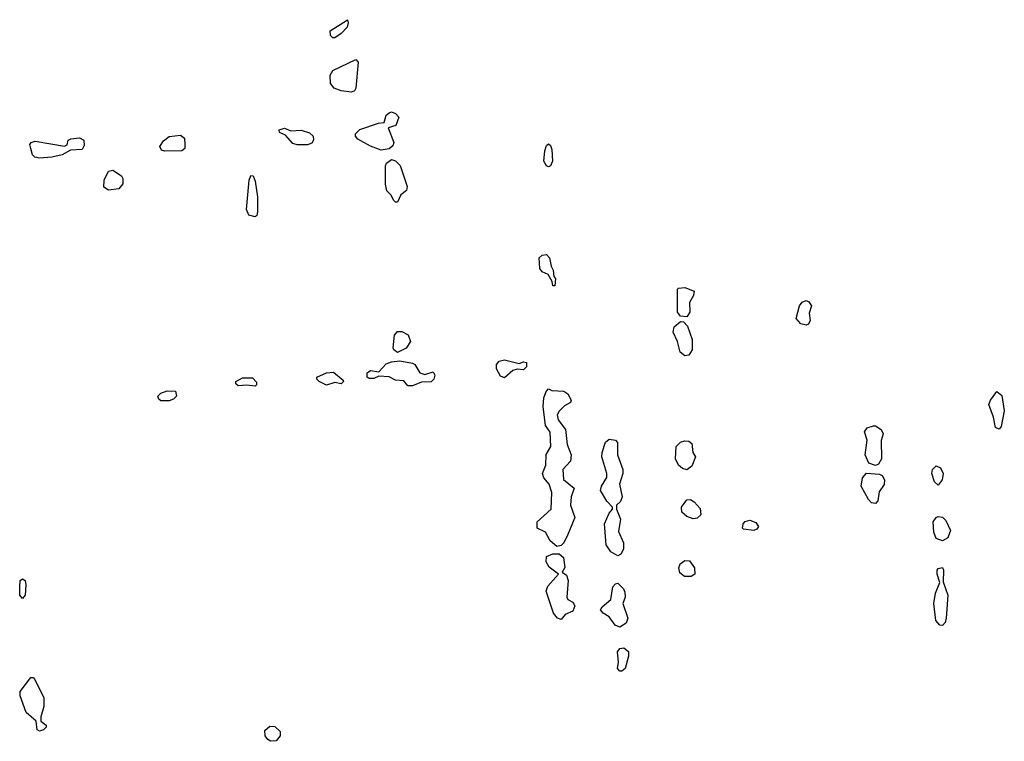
# Model space of a CAD drawing. Extents: x 2386423 to 2568864, y 578392 to 761999.
# Tile 286 of 454: x 2464461 to 2469160, y 740738 to 744180. Entities that reach past the tile are written whole.
import ezdxf

# ---------------------------------------------------------------- set-up
doc = ezdxf.new("R2010")
doc.units = 0

msp = doc.modelspace()

# ---------------------------------------------------------------- linework, layer by layer
at = {"layer": '0CON05XD'}
for points in [[(2465955, 744093.3), (2465943.9, 744103.9), (2465942.7, 744127.3), (2466025, 744180), (2466028.8, 744165), (2466023.8, 744145), (2465995.6, 744114.4), (2465965, 744093.8), (2465955, 744093.3)], [(2466045, 743833.8), (2465995, 743840), (2465962.7, 743852.7), (2465943.8, 743875), (2465943.3, 743915), (2465955, 743937.5), (2466065, 743990), (2466076.7, 743976.7), (2466066.1, 743853.9), (2466059.3, 743840.7), (2466045, 743833.8)], [(2466187, 743557), (2466135, 743577.5), (2466075, 743610), (2466063.3, 743625), (2466063.3, 743635), (2466085, 743656.2), (2466173.6, 743686.4), (2466200, 743690), (2466210, 743725), (2466223.9, 743736.1), (2466235, 743740), (2466255, 743733.3), (2466270, 743715), (2466256.2, 743675), (2466220, 743665), (2466246.2, 743595), (2466242.3, 743577.7), (2466225, 743563.8), (2466187, 743557)], [(2465153.6, 743553.6), (2465137.5, 743557.5), (2465130, 743575), (2465148.3, 743601.7), (2465175, 743622.5), (2465229.3, 743629.3), (2465247.5, 743615), (2465250, 743585), (2465250, 743565), (2465235, 743553.8), (2465153.6, 743553.6)], [(2465835, 743583.8), (2465785, 743583.8), (2465765, 743590), (2465729.3, 743629.3), (2465701.7, 743641.7), (2465700, 743655), (2465725, 743662.5), (2465755, 743650), (2465805, 743653.8), (2465845, 743640), (2465861.2, 743625), (2465863.8, 743605), (2465855, 743591.2), (2465835, 743583.8)], [(2464555, 743520), (2464534.3, 743524.3), (2464522.5, 743535), (2464514, 743566), (2464510, 743585), (2464516.4, 743593.6), (2464535, 743600), (2464675, 743577.5), (2464687.5, 743582.5), (2464692.5, 743605), (2464705, 743611.2), (2464745.9, 743615.9), (2464766.7, 743605), (2464769.3, 743580.7), (2464758.8, 743561.2), (2464703, 743557), (2464663.9, 743536.1), (2464615, 743524), (2464555, 743520)], [(2466985, 743477.5), (2466975, 743482.5), (2466963.3, 743505), (2466966.7, 743555), (2466975, 743580), (2466985, 743587.5), (2466995, 743580), (2467000.7, 743560.7), (2467003.3, 743505), (2466995, 743482.5), (2466985, 743477.5)], [(2466265, 743310), (2466255, 743310), (2466245, 743320), (2466233.6, 743343.6), (2466213.8, 743363.8), (2466207.5, 743395), (2466207, 743483), (2466212.5, 743495), (2466235, 743512.5), (2466255, 743507.5), (2466277.5, 743485), (2466310, 743385), (2466307.5, 743365), (2466280, 743345), (2466265, 743310)], [(2464885, 743366.7), (2464862, 743382), (2464863.8, 743415), (2464885, 743457.5), (2464905, 743462.5), (2464946.7, 743435), (2464953, 743423), (2464953, 743397), (2464935, 743373.3), (2464885, 743366.7)], [(2465585, 743240), (2465555, 743247.5), (2465543.8, 743275), (2465556.7, 743415), (2465565, 743437.5), (2465576.1, 743436.1), (2465585, 743410), (2465596, 743335), (2465596, 743264), (2465593.3, 743246.7), (2465585, 743240)], [(2467015, 742910), (2467005, 742910), (2467001.7, 742931.7), (2466982.5, 742965), (2466955, 742977.5), (2466943, 742993), (2466940, 743045), (2466955, 743056.7), (2466975, 743060), (2466990, 743045), (2466997.5, 743005), (2467007.5, 742985), (2467010, 742955), (2467017.5, 742945), (2467015, 742910)], [(2467645, 742762.5), (2467615, 742766.7), (2467600, 742785), (2467600, 742895), (2467605, 742900), (2467635, 742902.5), (2467680, 742885), (2467677.5, 742865), (2467658.3, 742831.7), (2467660, 742785), (2467645, 742762.5)], [(2468215, 742723.3), (2468189.3, 742729.3), (2468166.7, 742755), (2468183.3, 742815), (2468195, 742832.5), (2468215, 742840), (2468227.5, 742835), (2468240, 742815), (2468229.3, 742780.7), (2468233.3, 742745), (2468225, 742727.5), (2468215, 742723.3)], [(2467635, 742577.5), (2467613.9, 742593.9), (2467601.2, 742645), (2467580, 742690), (2467584.2, 742715.8), (2467615, 742740), (2467628.8, 742738.8), (2467648.3, 742718.3), (2467671.2, 742655), (2467670, 742605), (2467655, 742580), (2467635, 742577.5)], [(2466265, 742593.3), (2466247.5, 742605), (2466243.3, 742615), (2466250, 742675), (2466265, 742692.5), (2466285, 742693.3), (2466315, 742677.5), (2466326.7, 742645), (2466305.9, 742614.1), (2466265, 742593.3)], [(2466313, 742433), (2466295, 742457.5), (2466255, 742460), (2466225, 742476.7), (2466175, 742480), (2466151.7, 742468.3), (2466128.3, 742468.3), (2466120, 742475), (2466120, 742495), (2466135, 742507.5), (2466175, 742500), (2466210.7, 742539.3), (2466235, 742547.5), (2466275, 742553.3), (2466335, 742542.5), (2466347.5, 742535), (2466370, 742495), (2466395, 742487.5), (2466435, 742500), (2466442.5, 742485), (2466437.5, 742465), (2466425, 742453.3), (2466378.3, 742451.7), (2466335, 742433.3), (2466313, 742433)], [(2466775, 742472.5), (2466755, 742480), (2466736.7, 742515), (2466736.7, 742535), (2466748.8, 742551.2), (2466775, 742558), (2466845, 742540), (2466865, 742547.5), (2466880, 742545), (2466880, 742525), (2466865, 742510), (2466835, 742512.5), (2466815, 742506.7), (2466775, 742472.5)], [(2465925, 742436.7), (2465890, 742455), (2465880, 742465), (2465880, 742475), (2465925, 742496.2), (2465959.3, 742499.3), (2466005, 742460), (2466006.1, 742453.9), (2465995, 742443.3), (2465965, 742450), (2465925, 742436.7)], [(2465585, 742432.5), (2465545, 742437.5), (2465503.6, 742433.6), (2465493, 742443), (2465493.3, 742455), (2465525, 742472.5), (2465571.7, 742471.7), (2465591.7, 742451.7), (2465591.7, 742438.3), (2465585, 742432.5)], [(2465175, 742362.5), (2465135, 742362.5), (2465125, 742370), (2465120, 742385), (2465135, 742398.8), (2465165, 742410), (2465205, 742407.5), (2465210, 742385), (2465195, 742370), (2465175, 742362.5)], [(2467025, 741667.5), (2466992.5, 741695), (2466970, 741735), (2466930, 741755), (2466930, 741785), (2466997.5, 741845), (2467000, 741925), (2466987.5, 741965), (2466962.5, 741995), (2466956.7, 742015), (2466972.5, 742055), (2466973.6, 742106.4), (2466996.2, 742145), (2466993, 742213), (2466970, 742245), (2466960, 742335), (2466963, 742377), (2466973, 742407), (2466985, 742420), (2467000.7, 742410.7), (2467057.7, 742407.7), (2467076.7, 742395), (2467092.5, 742365), (2467090, 742355), (2467061.7, 742338.3), (2467035, 742312.5), (2467026.7, 742295), (2467031.7, 742271.7), (2467065.8, 742225.8), (2467073.9, 742153.9), (2467092.5, 742105), (2467090, 742075), (2467052.5, 742035), (2467057, 741987), (2467107.5, 741945), (2467093.3, 741905), (2467090, 741865), (2467110, 741805), (2467077.5, 741725), (2467057.5, 741685), (2467045, 741672.5), (2467025, 741667.5)], [(2469135, 742227.5), (2469117.5, 742235), (2469108.8, 742285), (2469086.2, 742345), (2469094.2, 742365.8), (2469125, 742406.7), (2469147.7, 742387.7), (2469160, 742315), (2469145, 742240), (2469135, 742227.5)], [(2468545, 742053.3), (2468514.1, 742064.1), (2468496.2, 742105), (2468506.2, 742175), (2468493.3, 742215), (2468505, 742233.3), (2468535, 742243.3), (2468545, 742243.3), (2468572.5, 742225), (2468582.5, 742205), (2468573, 742173), (2468573.3, 742085), (2468560, 742060), (2468545, 742053.3)], [(2467315, 741622.5), (2467282.3, 741642.3), (2467260, 741675), (2467252.5, 741775), (2467273.9, 741826.1), (2467290, 741845), (2467290, 741855), (2467263.9, 741883.9), (2467232.5, 741935), (2467237.5, 741955), (2467263.6, 741996.4), (2467263.8, 742015), (2467238.8, 742095), (2467241.2, 742115), (2467256.7, 742165), (2467275, 742180), (2467303.8, 742173.8), (2467313.3, 742163.3), (2467314, 742105), (2467340, 742035), (2467340, 742015), (2467323.3, 741965), (2467336.7, 741905), (2467328.3, 741881.7), (2467310, 741865), (2467310, 741845), (2467328.3, 741798.3), (2467319.3, 741739.3), (2467342.5, 741685), (2467342.5, 741655), (2467329.3, 741630.7), (2467315, 741622.5)], [(2467645, 742033.8), (2467625, 742040), (2467605.8, 742055.8), (2467591.2, 742085), (2467593.8, 742145), (2467614.2, 742165.8), (2467635, 742172), (2467655, 742170), (2467668.3, 742158.3), (2467673.3, 742115), (2467686.7, 742095), (2467669.2, 742050.8), (2467645, 742033.8)], [(2468845, 741960), (2468826.4, 741976.4), (2468813.8, 742015), (2468816.7, 742035), (2468835, 742052.5), (2468855, 742042.5), (2468868.8, 742015), (2468863.3, 741985), (2468845, 741960)], [(2468545, 741873.3), (2468526.4, 741876.4), (2468511.2, 741891.2), (2468476.7, 741955), (2468482.5, 741995), (2468503, 742017), (2468565, 742012.5), (2468576.4, 742006.4), (2468587.5, 741985), (2468587, 741963), (2468562.3, 741927.7), (2468556.7, 741885), (2468545, 741873.3)], [(2467675, 741800), (2467645, 741810), (2467621.7, 741831.7), (2467618.8, 741855), (2467645, 741890), (2467661.7, 741891.7), (2467680.7, 741880.7), (2467708.3, 741848.3), (2467711.7, 741818.3), (2467695, 741802.5), (2467675, 741800)], [(2467965, 741743.8), (2467915, 741750), (2467910, 741755), (2467913.9, 741776.1), (2467923.9, 741786.1), (2467945, 741792.5), (2467975, 741782.5), (2467987, 741763), (2467979.3, 741750.7), (2467965, 741743.8)], [(2468865, 741694), (2468835, 741706.2), (2468824, 741735), (2468821.2, 741785), (2468834.1, 741805.9), (2468845, 741810), (2468865, 741806.7), (2468881.7, 741791.7), (2468903, 741743), (2468890.5, 741709.5), (2468865, 741694)], [(2467045, 741320), (2467027.5, 741325), (2467009.3, 741349.3), (2466973.3, 741455), (2466981.7, 741478.3), (2467032.5, 741535), (2466988.3, 741568.3), (2466973.6, 741593.6), (2466975, 741620), (2467005, 741632.5), (2467035, 741632.5), (2467056.7, 741615), (2467063, 741567), (2467050, 741545), (2467070.7, 741530.7), (2467078.8, 741505), (2467072.5, 741425), (2467077.5, 741415), (2467101.7, 741401.7), (2467111.2, 741385), (2467101.2, 741358.8), (2467065, 741343.3), (2467045, 741320)], [(2467665, 741524), (2467634.2, 741524.2), (2467612.3, 741542.3), (2467606.7, 741565), (2467613.3, 741585), (2467635, 741600), (2467658.3, 741598.3), (2467682, 741565), (2467683.3, 741535), (2467665, 741524)], [(2468865, 741290), (2468851.7, 741291.7), (2468832.5, 741315), (2468823.3, 741395), (2468831.2, 741445), (2468852.5, 741495), (2468840, 741535), (2468840, 741555), (2468845, 741562.5), (2468865, 741567.5), (2468870, 741555), (2468868.3, 741498.3), (2468891.2, 741435), (2468882.5, 741325), (2468877.5, 741305), (2468865, 741290)], [(2464475, 741420), (2464462.5, 741435), (2464461.2, 741475), (2464463.8, 741505), (2464475, 741512.5), (2464486.7, 741505), (2464490, 741485), (2464486.7, 741435), (2464475, 741420)], [(2467325, 741282.5), (2467302.3, 741292.3), (2467275, 741332.5), (2467245, 741350), (2467232.5, 741365), (2467240.7, 741379.3), (2467282.5, 741415), (2467292.5, 741475), (2467305, 741490), (2467315, 741492.5), (2467342.5, 741465), (2467349.3, 741449.3), (2467350, 741425), (2467340, 741395), (2467363.3, 741325), (2467355, 741302.5), (2467325, 741282.5)], [(2467335, 741072.5), (2467325, 741072.5), (2467313.3, 741085), (2467318.8, 741115), (2467314, 741165), (2467325, 741181.2), (2467345, 741183.8), (2467366.1, 741166.1), (2467366.7, 741145), (2467350, 741085), (2467335, 741072.5)], [(2464555, 740786.7), (2464545, 740792.5), (2464540, 740835), (2464492.5, 740875), (2464463.3, 740955), (2464463.8, 740976.2), (2464515, 741042.5), (2464525, 741042.5), (2464533.6, 741033.6), (2464576.4, 740946.4), (2464576.7, 740905), (2464562.5, 740855), (2464562.5, 740835), (2464587.5, 740815), (2464587.5, 740805), (2464575, 740792.5), (2464555, 740786.7)], [(2465658.3, 740738.3), (2465645, 740746.7), (2465633.3, 740765), (2465630.5, 740789.5), (2465655, 740810), (2465678.3, 740808.3), (2465703.8, 740785), (2465703.8, 740765), (2465685, 740741.2), (2465658.3, 740738.3)]]:
    msp.add_lwpolyline(points, dxfattribs=at)

doc.saveas('drawing.dxf')
